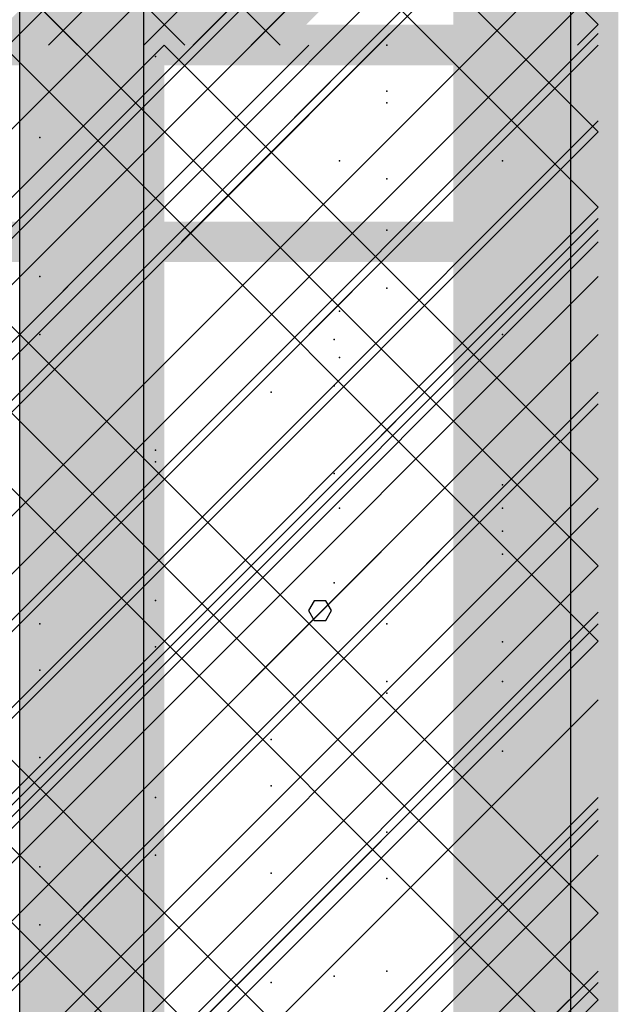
# Model space of a CAD drawing. Extents: x -2 to 113, y -136 to 16.
# Tile 264 of 541: x 52.72 to 54.25, y -35.58 to -33.07. Entities that reach past the tile are written whole.
import ezdxf

# ---------------------------------------------------------------- set-up
doc = ezdxf.new("R2010")
doc.units = 0
doc.header["$MEASUREMENT"] = 0
doc.linetypes.add('SOLID', pattern=[0])
doc.layers.get('0').update_dxf_attribs({"linetype": 'SOLID'})
for name, color, linetype in [('1', 7, 'SOLID'), ('10', 7, 'SOLID'), ('11', 7, 'SOLID'), ('12', 7, 'SOLID'), ('13', 7, 'SOLID'), ('14', 7, 'SOLID'), ('15', 7, 'SOLID'), ('16', 7, 'SOLID'), ('17', 7, 'SOLID'), ('18', 7, 'SOLID'), ('19', 7, 'SOLID'), ('2', 7, 'SOLID'), ('20', 7, 'SOLID'), ('21', 7, 'SOLID'), ('22', 7, 'SOLID'), ('23', 7, 'SOLID'), ('24', 7, 'SOLID'), ('25', 7, 'SOLID'), ('26', 7, 'SOLID'), ('27', 7, 'SOLID'), ('28', 7, 'SOLID'), ('29', 7, 'SOLID'), ('3', 7, 'SOLID'), ('30', 7, 'SOLID'), ('31', 7, 'SOLID'), ('32', 7, 'SOLID'), ('33', 7, 'SOLID'), ('34', 7, 'SOLID'), ('35', 7, 'SOLID'), ('36', 7, 'SOLID'), ('37', 7, 'SOLID'), ('38', 7, 'SOLID'), ('39', 7, 'SOLID'), ('4', 7, 'SOLID'), ('40', 7, 'SOLID'), ('41', 7, 'SOLID'), ('42', 7, 'SOLID'), ('43', 7, 'SOLID'), ('44', 7, 'SOLID'), ('45', 7, 'SOLID'), ('46', 7, 'SOLID'), ('47', 7, 'SOLID'), ('48', 7, 'SOLID'), ('49', 7, 'SOLID'), ('5', 7, 'SOLID'), ('50', 7, 'SOLID'), ('51', 7, 'SOLID'), ('52', 7, 'SOLID'), ('53', 7, 'SOLID'), ('54', 7, 'SOLID'), ('55', 7, 'SOLID'), ('56', 7, 'SOLID'), ('57', 7, 'SOLID'), ('58', 7, 'SOLID'), ('59', 7, 'SOLID'), ('6', 7, 'SOLID'), ('60', 7, 'SOLID'), ('61', 7, 'SOLID'), ('62', 7, 'SOLID'), ('63', 7, 'SOLID'), ('64', 7, 'SOLID'), ('65', 7, 'SOLID'), ('66', 7, 'SOLID'), ('67', 7, 'SOLID'), ('68', 7, 'SOLID'), ('7', 7, 'SOLID'), ('8', 7, 'SOLID'), ('9', 7, 'SOLID')]:
    doc.layers.add(name, color=color, linetype=linetype)

msp = doc.modelspace()

# ---------------------------------------------------------------- linework, layer by layer
at = {"color": 7, "linetype": 'SOLID', "const_width": 0.1029}
msp.add_lwpolyline([(54.1942, -13.1385), (54.1942, -125.6385)], dxfattribs=at)
at = {"color": 7, "linetype": 'SOLID'}
msp.add_lwpolyline([(52.7237, -40.6385), (52.7237, -25.6385)], dxfattribs=at)
at = {"color": 7}
for p in [(53.6575, -33.1385), (53.5236, -33.8872), (53.9516, -34.315), (52.7751, -34.6091), (53.3634, -34.9032), (53.6575, -35.4915)]:
    msp.add_point(p, dxfattribs=at)
at = {"layer": '1', "color": 7, "linetype": 'SOLID', "const_width": 0.1029}
for points in [[(54.1942, -13.1385), (54.1942, -125.6385)], [(49.7825, -33.1385), (54.1942, -33.1385)]]:
    msp.add_lwpolyline(points, dxfattribs=at)
at = {"layer": '1', "color": 7, "linetype": 'SOLID'}
for points in [[(53.1648, -33.1385), (54.1942, -32.1091)], [(49.7825, -37.5503), (54.1942, -33.1385)], [(49.7825, -39.0209), (54.1942, -34.6091)]]:
    msp.add_lwpolyline(points, dxfattribs=at)
at = {"layer": '1', "color": 7}
for p in [(53.537, -33.4326), (53.9516, -33.8738), (53.0692, -34.1679), (53.6575, -34.7562), (53.5236, -35.5048)]:
    msp.add_point(p, dxfattribs=at)
at = {"layer": '10', "color": 7, "linetype": 'SOLID', "const_width": 0.1029}
for points in [[(54.1942, -13.1385), (54.1942, -125.6385)], [(49.7825, -33.1385), (54.1942, -33.1385)]]:
    msp.add_lwpolyline(points, dxfattribs=at)
at = {"layer": '10', "color": 7, "linetype": 'SOLID'}
for points in [[(49.7825, -37.5503), (54.1942, -33.1385)], [(49.7825, -39.0209), (54.1942, -34.6091)]]:
    msp.add_lwpolyline(points, dxfattribs=at)
at = {"layer": '10', "color": 7}
for p in [(53.537, -33.4326), (53.9516, -33.8738), (53.0692, -34.1679), (53.6575, -34.7562), (53.5236, -35.5048)]:
    msp.add_point(p, dxfattribs=at)
for points in [[(53.3119, -32.9915), (53.0766, -32.9915), (53.3119, -33.1385), (52.9295, -33.1385)], [(53.5472, -32.9915), (53.3119, -32.9915), (53.4001, -33.1385), (53.3119, -33.1385)], [(54.106, -33.1385), (54.1942, -33.1385), (54.106, -33.1385), (54.1942, -33.0503)]]:
    msp.add_solid(points, dxfattribs=at)
at = {"layer": '11', "color": 7, "linetype": 'SOLID', "const_width": 0.1029}
msp.add_lwpolyline([(54.1942, -13.1385), (54.1942, -125.6385)], dxfattribs=at)
at = {"layer": '11', "color": 7, "linetype": 'SOLID'}
for points in [[(53.0392, -45.6385), (53.0392, -25.6385)], [(54.1248, -45.6385), (54.1248, -25.6385)], [(53.5163, -34.5755), (53.5018, -34.5506), (53.4728, -34.5506), (53.4584, -34.5755), (53.4728, -34.601), (53.5018, -34.601), (53.5163, -34.5755)]]:
    msp.add_lwpolyline(points, dxfattribs=at)
at = {"layer": '12', "color": 7, "linetype": 'SOLID', "const_width": 0.1029}
msp.add_lwpolyline([(54.1942, -13.1385), (54.1942, -125.6385)], dxfattribs=at)
at = {"layer": '12', "color": 7, "linetype": 'SOLID'}
for points in [[(49.7825, -36.0503), (54.1942, -31.6385)], [(49.7825, -37.5209), (54.1942, -33.1091)], [(49.7825, -38.9915), (54.1942, -34.5797)]]:
    msp.add_lwpolyline(points, dxfattribs=at)
at = {"layer": '12', "color": 7}
for p in [(53.6575, -33.2562), (53.5236, -34.0048), (53.9516, -34.4326), (52.7751, -34.7267), (53.3634, -35.0209)]:
    msp.add_point(p, dxfattribs=at)
at = {"layer": '13', "color": 7, "linetype": 'SOLID', "const_width": 0.1029}
msp.add_lwpolyline([(54.1942, -13.1385), (54.1942, -125.6385)], dxfattribs=at)
at = {"layer": '13', "color": 7, "linetype": 'SOLID'}
for points in [[(53.0392, -45.6385), (53.0392, -25.6385)], [(54.1248, -45.6385), (54.1248, -25.6385)], [(53.5163, -34.5755), (53.5018, -34.5506), (53.4728, -34.5506), (53.4584, -34.5755), (53.4728, -34.601), (53.5018, -34.601), (53.5163, -34.5755)]]:
    msp.add_lwpolyline(points, dxfattribs=at)
at = {"layer": '14', "color": 7, "linetype": 'SOLID', "const_width": 0.1029}
msp.add_lwpolyline([(54.1942, -13.1385), (54.1942, -125.6385)], dxfattribs=at)
at = {"layer": '14', "color": 7, "linetype": 'SOLID'}
msp.add_lwpolyline([(52.7237, -44.1385), (52.7237, -29.6385)], dxfattribs=at)
at = {"layer": '14', "color": 7}
for p in [(53.6575, -33.6091), (53.0692, -34.1973), (53.6575, -34.7856), (52.7751, -35.3738)]:
    msp.add_point(p, dxfattribs=at)
at = {"layer": '15', "color": 7, "linetype": 'SOLID', "const_width": 0.1029}
msp.add_lwpolyline([(54.1942, -13.1385), (54.1942, -125.6385)], dxfattribs=at)
at = {"layer": '15', "color": 7, "linetype": 'SOLID'}
for points in [[(53.0392, -45.6385), (53.0392, -25.6385)], [(54.1248, -45.6385), (54.1248, -25.6385)], [(53.5163, -34.5755), (53.5018, -34.5506), (53.4728, -34.5506), (53.4584, -34.5755), (53.4728, -34.601), (53.5018, -34.601), (53.5163, -34.5755)]]:
    msp.add_lwpolyline(points, dxfattribs=at)
at = {"layer": '16', "color": 7, "linetype": 'SOLID', "const_width": 0.1029}
msp.add_lwpolyline([(54.1942, -13.1385), (54.1942, -125.6385)], dxfattribs=at)
at = {"layer": '16', "color": 7, "linetype": 'SOLID'}
for points in [[(49.7825, -36.9915), (54.1942, -32.5797)], [(50.606, -37.6385), (54.1942, -34.0503)], [(52.0766, -37.6385), (54.1942, -35.5209)]]:
    msp.add_lwpolyline(points, dxfattribs=at)
at = {"layer": '16', "color": 7}
for p in [(53.6575, -33.6091), (53.0692, -34.1973), (53.6575, -34.7856), (52.7751, -35.3738)]:
    msp.add_point(p, dxfattribs=at)
at = {"layer": '17', "color": 7, "linetype": 'SOLID', "const_width": 0.1029}
msp.add_lwpolyline([(54.1942, -13.1385), (54.1942, -125.6385)], dxfattribs=at)
at = {"layer": '17', "color": 7, "linetype": 'SOLID'}
for points in [[(53.0392, -45.6385), (53.0392, -25.6385)], [(54.1248, -45.6385), (54.1248, -25.6385)], [(53.5163, -34.5755), (53.5018, -34.5506), (53.4728, -34.5506), (53.4584, -34.5755), (53.4728, -34.601), (53.5018, -34.601), (53.5163, -34.5755)]]:
    msp.add_lwpolyline(points, dxfattribs=at)
at = {"layer": '18', "color": 7, "linetype": 'SOLID', "const_width": 0.1029}
for points in [[(54.1942, -13.1385), (54.1942, -125.6385)], [(49.7825, -33.1385), (54.1942, -33.1385)]]:
    msp.add_lwpolyline(points, dxfattribs=at)
at = {"layer": '18', "color": 7, "linetype": 'SOLID'}
for points in [[(53.1648, -33.1385), (54.1942, -32.1091)], [(52.7237, -40.6385), (52.7237, -33.1385)]]:
    msp.add_lwpolyline(points, dxfattribs=at)
at = {"layer": '18', "color": 7}
for p in [(53.537, -33.4326), (53.9516, -33.8738), (53.0692, -34.1679), (53.6575, -34.7562), (53.5236, -35.5048)]:
    msp.add_point(p, dxfattribs=at)
at = {"layer": '19', "color": 7, "linetype": 'SOLID', "const_width": 0.1029}
msp.add_lwpolyline([(54.1942, -13.1385), (54.1942, -125.6385)], dxfattribs=at)
at = {"layer": '19', "color": 7, "linetype": 'SOLID'}
for points in [[(53.0392, -45.6385), (53.0392, -25.6385)], [(54.1248, -45.6385), (54.1248, -25.6385)], [(53.5163, -34.5755), (53.5018, -34.5506), (53.4728, -34.5506), (53.4584, -34.5755), (53.4728, -34.601), (53.5018, -34.601), (53.5163, -34.5755)]]:
    msp.add_lwpolyline(points, dxfattribs=at)
at = {"layer": '2', "color": 7, "linetype": 'SOLID', "const_width": 0.1029}
for points in [[(54.1942, -13.1385), (54.1942, -125.6385)], [(49.7825, -33.6385), (54.1942, -33.6385)]]:
    msp.add_lwpolyline(points, dxfattribs=at)
at = {"layer": '2', "color": 7, "linetype": 'SOLID'}
for points in [[(52.7237, -33.6385), (52.7237, -31.6385)], [(52.7237, -39.1385), (52.7237, -33.6385)]]:
    msp.add_lwpolyline(points, dxfattribs=at)
at = {"layer": '2', "color": 7}
for p in [(53.6575, -33.2562), (53.537, -33.9326), (53.9516, -34.3738), (53.0692, -34.6679), (53.6575, -35.2562)]:
    msp.add_point(p, dxfattribs=at)
at = {"layer": '20', "color": 7, "linetype": 'SOLID', "const_width": 0.1029}
msp.add_lwpolyline([(54.1942, -13.1385), (54.1942, -125.6385)], dxfattribs=at)
at = {"layer": '20', "color": 7, "linetype": 'SOLID'}
msp.add_lwpolyline([(52.7237, -39.6385), (52.7237, -27.6385)], dxfattribs=at)
at = {"layer": '20', "color": 7}
for p in [(52.7751, -33.3738), (53.537, -33.815), (53.9516, -34.2562), (53.0692, -34.5503), (53.6575, -35.1385)]:
    msp.add_point(p, dxfattribs=at)
at = {"layer": '21', "color": 7, "linetype": 'SOLID', "const_width": 0.1029}
msp.add_lwpolyline([(54.1942, -13.1385), (54.1942, -125.6385)], dxfattribs=at)
at = {"layer": '21', "color": 7, "linetype": 'SOLID'}
for points in [[(53.0392, -45.6385), (53.0392, -25.6385)], [(54.1248, -45.6385), (54.1248, -25.6385)], [(53.5163, -34.5755), (53.5018, -34.5506), (53.4728, -34.5506), (53.4584, -34.5755), (53.4728, -34.601), (53.5018, -34.601), (53.5163, -34.5755)]]:
    msp.add_lwpolyline(points, dxfattribs=at)
at = {"layer": '22', "color": 7, "linetype": 'SOLID', "const_width": 0.1029}
msp.add_lwpolyline([(54.1942, -13.1385), (54.1942, -125.6385)], dxfattribs=at)
at = {"layer": '22', "color": 7, "linetype": 'SOLID'}
msp.add_lwpolyline([(52.7237, -45.6385), (52.7237, -30.6385)], dxfattribs=at)
at = {"layer": '22', "color": 7}
for p in [(53.9516, -33.4326), (52.7751, -33.7267), (53.3634, -34.0209), (53.6575, -34.6091), (53.0692, -35.1973)]:
    msp.add_point(p, dxfattribs=at)
at = {"layer": '23', "color": 7, "linetype": 'SOLID', "const_width": 0.1029}
msp.add_lwpolyline([(54.1942, -13.1385), (54.1942, -125.6385)], dxfattribs=at)
at = {"layer": '23', "color": 7, "linetype": 'SOLID'}
for points in [[(53.0392, -45.6385), (53.0392, -25.6385)], [(54.1248, -45.6385), (54.1248, -25.6385)], [(53.5163, -34.5755), (53.5018, -34.5506), (53.4728, -34.5506), (53.4584, -34.5755), (53.4728, -34.601), (53.5018, -34.601), (53.5163, -34.5755)]]:
    msp.add_lwpolyline(points, dxfattribs=at)
at = {"layer": '24', "color": 7, "linetype": 'SOLID', "const_width": 0.1029}
msp.add_lwpolyline([(54.1942, -13.1385), (54.1942, -125.6385)], dxfattribs=at)
at = {"layer": '24', "color": 7}
for points in [[(52.7237, -60.6385), (53.0913, -60.6385), (52.7237, -30.6385), (53.0913, -30.6385)], [(53.8266, -60.6385), (54.1942, -60.6385), (53.8266, -30.6385), (54.1942, -30.6385)]]:
    msp.add_solid(points, dxfattribs=at)
at = {"layer": '25', "color": 7, "linetype": 'SOLID', "const_width": 0.1029}
msp.add_lwpolyline([(54.1942, -13.1385), (54.1942, -125.6385)], dxfattribs=at)
at = {"layer": '25', "color": 7, "linetype": 'SOLID'}
for points in [[(53.0392, -45.6385), (53.0392, -25.6385)], [(54.1248, -45.6385), (54.1248, -25.6385)], [(53.5163, -34.5755), (53.5018, -34.5506), (53.4728, -34.5506), (53.4584, -34.5755), (53.4728, -34.601), (53.5018, -34.601), (53.5163, -34.5755)]]:
    msp.add_lwpolyline(points, dxfattribs=at)
at = {"layer": '26', "color": 7, "linetype": 'SOLID', "const_width": 0.1029}
for points in [[(54.1942, -13.1385), (54.1942, -125.6385)], [(49.7825, -33.1385), (54.1942, -33.1385)]]:
    msp.add_lwpolyline(points, dxfattribs=at)
at = {"layer": '26', "color": 7, "linetype": 'SOLID'}
msp.add_lwpolyline([(52.7237, -33.1385), (52.7237, -31.6385)], dxfattribs=at)
at = {"layer": '26', "color": 7}
for points in [[(52.7237, -60.6385), (53.0913, -60.6385), (52.7237, -33.1385), (53.0913, -33.1385)], [(53.8266, -60.6385), (54.1942, -60.6385), (53.8266, -33.1385), (54.1942, -33.1385)]]:
    msp.add_solid(points, dxfattribs=at)
at = {"layer": '27', "color": 7, "linetype": 'SOLID', "const_width": 0.1029}
for points in [[(54.1942, -13.1385), (54.1942, -125.6385)], [(49.7825, -33.1385), (54.1942, -33.1385)]]:
    msp.add_lwpolyline(points, dxfattribs=at)
at = {"layer": '27', "color": 7, "linetype": 'SOLID'}
msp.add_lwpolyline([(52.7237, -55.6385), (52.7237, -33.1385)], dxfattribs=at)
at = {"layer": '27', "color": 7}
for p in [(53.537, -33.4326), (53.9516, -33.8738), (53.0692, -34.1679), (53.6575, -34.7562), (53.5236, -35.5048)]:
    msp.add_point(p, dxfattribs=at)
for points in [[(53.0766, -32.6973), (52.6354, -33.1385), (53.0766, -32.6973), (53.106, -33.1385)], [(53.0766, -32.6973), (53.106, -33.1385), (53.0766, -32.6973), (53.3119, -32.9326)], [(53.8119, -33.1385), (54.1942, -33.1385), (53.8119, -33.1385), (54.1942, -32.7562)]]:
    msp.add_solid(points, dxfattribs=at)
at = {"layer": '28', "color": 7, "linetype": 'SOLID', "const_width": 0.1029}
msp.add_lwpolyline([(54.1942, -13.1385), (54.1942, -125.6385)], dxfattribs=at)
at = {"layer": '28', "color": 7, "linetype": 'SOLID'}
msp.add_lwpolyline([(52.7237, -47.1385), (52.7237, -25.6385)], dxfattribs=at)
at = {"layer": '28', "color": 7}
for p in [(53.6575, -33.1385), (53.5236, -33.8872), (53.9516, -34.315), (52.7751, -34.6091), (53.3634, -34.9032), (53.6575, -35.4915)]:
    msp.add_point(p, dxfattribs=at)
at = {"layer": '29', "color": 7, "linetype": 'SOLID', "const_width": 0.1029}
for points in [[(54.1942, -13.1385), (54.1942, -125.6385)], [(49.7825, -33.1385), (54.1942, -33.1385)]]:
    msp.add_lwpolyline(points, dxfattribs=at)
at = {"layer": '29', "color": 7, "linetype": 'SOLID'}
for points in [[(52.7237, -33.1385), (52.7237, -25.6385)], [(51.6942, -35.6385), (54.1942, -33.1385)], [(53.1648, -35.6385), (54.1942, -34.6091)]]:
    msp.add_lwpolyline(points, dxfattribs=at)
at = {"layer": '29', "color": 7}
for p in [(53.6575, -33.1385), (53.537, -33.4326), (53.9516, -33.8738), (53.0692, -34.1679), (53.6575, -34.7562), (53.5236, -35.5048)]:
    msp.add_point(p, dxfattribs=at)
at = {"layer": '3', "color": 7, "linetype": 'SOLID', "const_width": 0.1029}
msp.add_lwpolyline([(54.1942, -13.1385), (54.1942, -125.6385)], dxfattribs=at)
at = {"layer": '3', "color": 7, "linetype": 'SOLID'}
for points in [[(53.0392, -45.6385), (53.0392, -25.6385)], [(54.1248, -45.6385), (54.1248, -25.6385)], [(53.5163, -34.5755), (53.5018, -34.5506), (53.4728, -34.5506), (53.4584, -34.5755), (53.4728, -34.601), (53.5018, -34.601), (53.5163, -34.5755)]]:
    msp.add_lwpolyline(points, dxfattribs=at)
at = {"layer": '30', "color": 7, "linetype": 'SOLID', "const_width": 0.1029}
for points in [[(54.1942, -13.1385), (54.1942, -125.6385)], [(49.7825, -33.1385), (54.1942, -33.1385)]]:
    msp.add_lwpolyline(points, dxfattribs=at)
at = {"layer": '30', "color": 7, "linetype": 'SOLID'}
for points in [[(53.1648, -33.1385), (54.1942, -32.1091)], [(50.9589, -35.6385), (53.4589, -33.1385)], [(51.6942, -35.6385), (54.1942, -33.1385)], [(52.7237, -35.6385), (52.7237, -33.1385)], [(52.4295, -35.6385), (54.1942, -33.8738)], [(53.1648, -35.6385), (54.1942, -34.6091)], [(53.9001, -35.6385), (54.1942, -35.3444)]]:
    msp.add_lwpolyline(points, dxfattribs=at)
at = {"layer": '31', "color": 7, "linetype": 'SOLID', "const_width": 0.1029}
msp.add_lwpolyline([(54.1942, -13.1385), (54.1942, -125.6385)], dxfattribs=at)
at = {"layer": '31', "color": 7, "linetype": 'SOLID'}
for points in [[(53.0392, -45.6385), (53.0392, -25.6385)], [(54.1248, -45.6385), (54.1248, -25.6385)], [(49.7825, -37.4032), (54.1942, -32.9915)], [(49.7825, -38.8738), (54.1942, -34.462)], [(53.5163, -34.5755), (53.5018, -34.5506), (53.4728, -34.5506), (53.4584, -34.5755), (53.4728, -34.601), (53.5018, -34.601), (53.5163, -34.5755)]]:
    msp.add_lwpolyline(points, dxfattribs=at)
at = {"layer": '31', "color": 7}
for p in [(53.6575, -33.1385), (53.5236, -33.8872), (53.9516, -34.315), (52.7751, -34.6091), (53.3634, -34.9032), (53.6575, -35.4915)]:
    msp.add_point(p, dxfattribs=at)
at = {"layer": '32', "color": 7, "linetype": 'SOLID', "const_width": 0.1029}
msp.add_lwpolyline([(54.1942, -13.1385), (54.1942, -125.6385)], dxfattribs=at)
at = {"layer": '32', "color": 7, "linetype": 'SOLID'}
for points in [[(49.7825, -37.4032), (54.1942, -32.9915)], [(49.7825, -38.8738), (54.1942, -34.462)]]:
    msp.add_lwpolyline(points, dxfattribs=at)
at = {"layer": '32', "color": 7}
for p in [(53.6575, -33.1385), (53.5236, -33.8872), (53.9516, -34.315), (52.7751, -34.6091), (53.3634, -34.9032), (53.6575, -35.4915)]:
    msp.add_point(p, dxfattribs=at)
at = {"layer": '33', "color": 7, "linetype": 'SOLID', "const_width": 0.1029}
msp.add_lwpolyline([(54.1942, -13.1385), (54.1942, -125.6385)], dxfattribs=at)
at = {"layer": '33', "color": 7, "linetype": 'SOLID'}
for points in [[(49.7825, -37.4032), (54.1942, -32.9915)], [(49.7825, -38.8738), (54.1942, -34.462)]]:
    msp.add_lwpolyline(points, dxfattribs=at)
at = {"layer": '33', "color": 7}
for p in [(53.6575, -33.1385), (53.5236, -33.8872), (53.9516, -34.315), (52.7751, -34.6091), (53.3634, -34.9032), (53.6575, -35.4915)]:
    msp.add_point(p, dxfattribs=at)
at = {"layer": '34', "color": 7, "linetype": 'SOLID', "const_width": 0.1029}
msp.add_lwpolyline([(54.1942, -13.1385), (54.1942, -125.6385)], dxfattribs=at)
at = {"layer": '34', "color": 7, "linetype": 'SOLID'}
for points in [[(49.7825, -37.4032), (54.1942, -32.9915)], [(49.7825, -38.8738), (54.1942, -34.462)]]:
    msp.add_lwpolyline(points, dxfattribs=at)
at = {"layer": '34', "color": 7}
for p in [(53.6575, -33.1385), (53.5236, -33.8872), (53.9516, -34.315), (52.7751, -34.6091), (53.3634, -34.9032), (53.6575, -35.4915)]:
    msp.add_point(p, dxfattribs=at)
at = {"layer": '35', "color": 7, "linetype": 'SOLID', "const_width": 0.1029}
msp.add_lwpolyline([(54.1942, -13.1385), (54.1942, -125.6385)], dxfattribs=at)
at = {"layer": '35', "color": 7, "linetype": 'SOLID'}
for points in [[(49.7825, -37.4032), (54.1942, -32.9915)], [(49.7825, -38.8738), (54.1942, -34.462)]]:
    msp.add_lwpolyline(points, dxfattribs=at)
at = {"layer": '35', "color": 7}
for p in [(53.6575, -33.1385), (53.5236, -33.8872), (53.9516, -34.315), (52.7751, -34.6091), (53.3634, -34.9032), (53.6575, -35.4915)]:
    msp.add_point(p, dxfattribs=at)
at = {"layer": '36', "color": 7, "linetype": 'SOLID', "const_width": 0.1029}
msp.add_lwpolyline([(54.1942, -13.1385), (54.1942, -125.6385)], dxfattribs=at)
at = {"layer": '36', "color": 7, "linetype": 'SOLID'}
for points in [[(49.7825, -37.4032), (54.1942, -32.9915)], [(49.7825, -38.8738), (54.1942, -34.462)]]:
    msp.add_lwpolyline(points, dxfattribs=at)
at = {"layer": '36', "color": 7}
for p in [(53.6575, -33.1385), (53.5236, -33.8872), (53.9516, -34.315), (52.7751, -34.6091), (53.3634, -34.9032), (53.6575, -35.4915)]:
    msp.add_point(p, dxfattribs=at)
at = {"layer": '37', "color": 7, "linetype": 'SOLID', "const_width": 0.1029}
msp.add_lwpolyline([(54.1942, -13.1385), (54.1942, -125.6385)], dxfattribs=at)
at = {"layer": '37', "color": 7, "linetype": 'SOLID'}
for points in [[(49.7825, -37.4032), (54.1942, -32.9915)], [(49.7825, -38.8738), (54.1942, -34.462)]]:
    msp.add_lwpolyline(points, dxfattribs=at)
at = {"layer": '37', "color": 7}
for p in [(53.6575, -33.1385), (53.5236, -33.8872), (53.9516, -34.315), (52.7751, -34.6091), (53.3634, -34.9032), (53.6575, -35.4915)]:
    msp.add_point(p, dxfattribs=at)
at = {"layer": '38', "color": 7, "linetype": 'SOLID', "const_width": 0.1029}
msp.add_lwpolyline([(54.1942, -13.1385), (54.1942, -125.6385)], dxfattribs=at)
at = {"layer": '39', "color": 7, "linetype": 'SOLID', "const_width": 0.1029}
msp.add_lwpolyline([(54.1942, -13.1385), (54.1942, -125.6385)], dxfattribs=at)
at = {"layer": '39', "color": 7, "linetype": 'SOLID'}
for points in [[(51.106, -35.6385), (54.1942, -32.5503)], [(52.5766, -35.6385), (54.1942, -34.0209)], [(54.0472, -35.6385), (54.1942, -35.4915)]]:
    msp.add_lwpolyline(points, dxfattribs=at)
at = {"layer": '39', "color": 7}
for p in [(53.6575, -33.2856), (52.7751, -33.8738), (53.537, -34.315), (53.9516, -34.7562), (53.0692, -35.0503)]:
    msp.add_point(p, dxfattribs=at)
at = {"layer": '4', "color": 7, "linetype": 'SOLID', "const_width": 0.1029}
for points in [[(54.1942, -13.1385), (54.1942, -125.6385)], [(49.7825, -33.6385), (54.1942, -33.6385)]]:
    msp.add_lwpolyline(points, dxfattribs=at)
at = {"layer": '4', "color": 7, "linetype": 'SOLID'}
for points in [[(53.1354, -33.6385), (54.1942, -32.5797)], [(52.1942, -35.6385), (54.1942, -33.6385)], [(53.6648, -35.6385), (54.1942, -35.1091)]]:
    msp.add_lwpolyline(points, dxfattribs=at)
at = {"layer": '4', "color": 7}
for p in [(53.6575, -33.6091), (53.537, -33.9326), (53.9516, -34.3738), (53.0692, -34.6679), (53.6575, -35.2562)]:
    msp.add_point(p, dxfattribs=at)
at = {"layer": '40', "color": 7, "linetype": 'SOLID', "const_width": 0.1029}
msp.add_lwpolyline([(54.1942, -13.1385), (54.1942, -125.6385)], dxfattribs=at)
at = {"layer": '40', "color": 7, "linetype": 'SOLID'}
msp.add_lwpolyline([(52.7237, -45.6385), (52.7237, -25.6385)], dxfattribs=at)
at = {"layer": '40', "color": 7}
for p in [(53.6575, -33.1385), (53.5236, -33.8872), (53.9516, -34.315), (52.7751, -34.6091), (53.3634, -34.9032), (53.6575, -35.4915)]:
    msp.add_point(p, dxfattribs=at)
at = {"layer": '41', "color": 7, "linetype": 'SOLID', "const_width": 0.1029}
msp.add_lwpolyline([(54.1942, -13.1385), (54.1942, -125.6385)], dxfattribs=at)
at = {"layer": '41', "color": 7, "linetype": 'SOLID'}
msp.add_lwpolyline([(52.7237, -45.6385), (52.7237, -30.6385)], dxfattribs=at)
at = {"layer": '41', "color": 7}
for p in [(53.9516, -33.4326), (52.7751, -33.7267), (53.3634, -34.0209), (53.6575, -34.6091), (53.0692, -35.1973)]:
    msp.add_point(p, dxfattribs=at)
at = {"layer": '42', "color": 7, "linetype": 'SOLID', "const_width": 0.1029}
msp.add_lwpolyline([(54.1942, -13.1385), (54.1942, -125.6385)], dxfattribs=at)
at = {"layer": '42', "color": 7, "linetype": 'SOLID'}
msp.add_lwpolyline([(52.7237, -45.6385), (52.7237, -25.6385)], dxfattribs=at)
at = {"layer": '42', "color": 7}
for p in [(53.6575, -33.1385), (53.5236, -33.8872), (53.9516, -34.315), (52.7751, -34.6091), (53.3634, -34.9032), (53.6575, -35.4915)]:
    msp.add_point(p, dxfattribs=at)
at = {"layer": '43', "color": 7, "linetype": 'SOLID', "const_width": 0.1029}
msp.add_lwpolyline([(54.1942, -13.1385), (54.1942, -125.6385)], dxfattribs=at)
at = {"layer": '43', "color": 7, "linetype": 'SOLID'}
for points in [[(49.7825, -37.4032), (54.1942, -32.9915)], [(49.7825, -38.8738), (54.1942, -34.462)]]:
    msp.add_lwpolyline(points, dxfattribs=at)
at = {"layer": '43', "color": 7}
for p in [(53.6575, -33.1385), (53.5236, -33.8872), (53.9516, -34.315), (52.7751, -34.6091), (53.3634, -34.9032), (53.6575, -35.4915)]:
    msp.add_point(p, dxfattribs=at)
at = {"layer": '44', "color": 7, "linetype": 'SOLID', "const_width": 0.1029}
msp.add_lwpolyline([(54.1942, -13.1385), (54.1942, -125.6385)], dxfattribs=at)
at = {"layer": '44', "color": 7, "linetype": 'SOLID'}
for points in [[(53.0392, -45.6385), (53.0392, -25.6385)], [(54.1248, -45.6385), (54.1248, -25.6385)], [(53.5163, -34.5755), (53.5018, -34.5506), (53.4728, -34.5506), (53.4584, -34.5755), (53.4728, -34.601), (53.5018, -34.601), (53.5163, -34.5755)]]:
    msp.add_lwpolyline(points, dxfattribs=at)
at = {"layer": '45', "color": 7, "linetype": 'SOLID', "const_width": 0.1029}
msp.add_lwpolyline([(54.1942, -13.1385), (54.1942, -125.6385)], dxfattribs=at)
at = {"layer": '45', "color": 7, "linetype": 'SOLID'}
for points in [[(49.7825, -36.5503), (54.1942, -32.1385)], [(49.7825, -38.0209), (54.1942, -33.6091)], [(49.7825, -39.4915), (54.1942, -35.0797)]]:
    msp.add_lwpolyline(points, dxfattribs=at)
at = {"layer": '45', "color": 7}
for p in [(53.0692, -33.1679), (53.6575, -33.7562), (53.5236, -34.5048), (53.9516, -34.9326), (52.7751, -35.2267), (53.3634, -35.5209)]:
    msp.add_point(p, dxfattribs=at)
at = {"layer": '46', "color": 7, "linetype": 'SOLID', "const_width": 0.1029}
msp.add_lwpolyline([(54.1942, -13.1385), (54.1942, -125.6385)], dxfattribs=at)
at = {"layer": '46', "color": 7, "linetype": 'SOLID'}
for points in [[(50.4166, -35.6385), (54.1942, -31.8609)], [(51.8872, -35.6385), (54.1942, -33.3315)], [(53.3578, -35.6385), (54.1942, -34.802)]]:
    msp.add_lwpolyline(points, dxfattribs=at)
at = {"layer": '46', "color": 7}
for p in [(53.6575, -33.4785), (53.5236, -34.2272), (53.9516, -34.655), (52.7751, -34.9491), (53.3634, -35.2432)]:
    msp.add_point(p, dxfattribs=at)
at = {"layer": '47', "color": 7, "linetype": 'SOLID', "const_width": 0.1029}
for points in [[(54.1942, -13.1385), (54.1942, -125.6385)], [(49.7825, -33.1385), (54.1942, -33.1385)]]:
    msp.add_lwpolyline(points, dxfattribs=at)
at = {"layer": '47', "color": 7, "linetype": 'SOLID'}
for points in [[(50.8856, -30.6385), (52.3281, -32.081), (53.3856, -33.1385)], [(52.7972, -33.1385), (54.1942, -31.7415)], [(53.9001, -33.1385), (54.1942, -32.8444)], [(50.5913, -35.6385), (53.0913, -33.1385)], [(50.8856, -33.1385), (52.3281, -34.581), (53.3856, -35.6385)], [(51.6942, -35.6385), (54.1942, -33.1385)], [(51.9884, -33.1385), (54.1942, -35.3444)], [(53.0913, -33.1385), (54.1942, -34.2415)], [(54.1942, -33.1385), (54.1942, -33.1385)], [(52.7972, -35.6385), (54.1942, -34.2415)], [(53.9001, -35.6385), (54.1942, -35.3444)]]:
    msp.add_lwpolyline(points, dxfattribs=at)
at = {"layer": '48', "color": 7, "linetype": 'SOLID', "const_width": 0.1029}
msp.add_lwpolyline([(54.1942, -13.1385), (54.1942, -125.6385)], dxfattribs=at)
at = {"layer": '48', "color": 7, "linetype": 'SOLID'}
for points in [[(50.6648, -35.6385), (54.1942, -32.1091)], [(52.1354, -35.6385), (54.1942, -33.5797)], [(53.606, -35.6385), (54.1942, -35.0503)]]:
    msp.add_lwpolyline(points, dxfattribs=at)
at = {"layer": '48', "color": 7}
for p in [(53.9516, -33.4326), (52.7751, -33.7267), (53.3634, -34.0209), (53.6575, -34.6091), (53.0692, -35.1973)]:
    msp.add_point(p, dxfattribs=at)
at = {"layer": '49', "color": 7, "linetype": 'SOLID', "const_width": 0.1029}
for points in [[(54.1942, -13.1385), (54.1942, -125.6385)], [(49.7825, -33.1385), (54.1942, -33.1385)]]:
    msp.add_lwpolyline(points, dxfattribs=at)
at = {"layer": '49', "color": 7, "linetype": 'SOLID'}
for points in [[(53.606, -33.1385), (54.1942, -32.5503)], [(49.7825, -37.5503), (54.1942, -33.1385)], [(49.7825, -39.0209), (54.1942, -34.6091)]]:
    msp.add_lwpolyline(points, dxfattribs=at)
at = {"layer": '49', "color": 7}
for p in [(53.537, -33.4326), (53.9516, -33.8738), (53.0692, -34.1679), (53.6575, -34.7562), (53.5236, -35.5048)]:
    msp.add_point(p, dxfattribs=at)
at = {"layer": '5', "color": 7, "linetype": 'SOLID', "const_width": 0.1029}
msp.add_lwpolyline([(54.1942, -13.1385), (54.1942, -125.6385)], dxfattribs=at)
at = {"layer": '5', "color": 7, "linetype": 'SOLID'}
for points in [[(53.0392, -45.6385), (53.0392, -25.6385)], [(54.1248, -45.6385), (54.1248, -25.6385)], [(53.5163, -34.5755), (53.5018, -34.5506), (53.4728, -34.5506), (53.4584, -34.5755), (53.4728, -34.601), (53.5018, -34.601), (53.5163, -34.5755)]]:
    msp.add_lwpolyline(points, dxfattribs=at)
at = {"layer": '50', "color": 7, "linetype": 'SOLID', "const_width": 0.1029}
msp.add_lwpolyline([(54.1942, -13.1385), (54.1942, -125.6385)], dxfattribs=at)
at = {"layer": '50', "color": 7, "linetype": 'SOLID'}
for points in [[(49.7825, -36.0503), (54.1942, -31.6385)], [(49.7825, -37.5209), (54.1942, -33.1091)], [(49.7825, -38.9915), (54.1942, -34.5797)]]:
    msp.add_lwpolyline(points, dxfattribs=at)
at = {"layer": '50', "color": 7}
for p in [(53.6575, -33.2562), (53.5236, -34.0048), (53.9516, -34.4326), (52.7751, -34.7267), (53.3634, -35.0209)]:
    msp.add_point(p, dxfattribs=at)
at = {"layer": '51', "color": 7, "linetype": 'SOLID', "const_width": 0.1029}
msp.add_lwpolyline([(54.1942, -13.1385), (54.1942, -125.6385)], dxfattribs=at)
at = {"layer": '51', "color": 7, "linetype": 'SOLID'}
for points in [[(52.7237, -45.6385), (52.7237, -25.6385)], [(49.7825, -36.6679), (54.1942, -32.2562)], [(49.7825, -37.4032), (54.1942, -32.9915)], [(49.7825, -38.1385), (54.1942, -33.7267)], [(49.7825, -38.8738), (54.1942, -34.462)], [(49.7825, -39.6091), (54.1942, -35.1973)]]:
    msp.add_lwpolyline(points, dxfattribs=at)
at = {"layer": '52', "color": 7, "linetype": 'SOLID', "const_width": 0.1029}
for points in [[(54.1942, -13.1385), (54.1942, -125.6385)], [(49.7825, -33.1385), (54.1942, -33.1385)]]:
    msp.add_lwpolyline(points, dxfattribs=at)
at = {"layer": '52', "color": 7, "linetype": 'SOLID'}
msp.add_lwpolyline([(52.7237, -50.6385), (52.7237, -33.1385)], dxfattribs=at)
at = {"layer": '52', "color": 7}
for p in [(53.537, -33.4326), (53.9516, -33.8738), (53.0692, -34.1679), (53.6575, -34.7562), (53.5236, -35.5048)]:
    msp.add_point(p, dxfattribs=at)
at = {"layer": '53', "color": 7, "linetype": 'SOLID', "const_width": 0.1029}
msp.add_lwpolyline([(54.1942, -13.1385), (54.1942, -125.6385)], dxfattribs=at)
at = {"layer": '53', "color": 7, "linetype": 'SOLID'}
msp.add_lwpolyline([(52.7237, -45.6385), (52.7237, -25.6385)], dxfattribs=at)
at = {"layer": '53', "color": 7}
for p in [(53.6575, -33.1385), (53.5236, -33.8872), (53.9516, -34.315), (52.7751, -34.6091), (53.3634, -34.9032), (53.6575, -35.4915)]:
    msp.add_point(p, dxfattribs=at)
at = {"layer": '54', "color": 7, "linetype": 'SOLID', "const_width": 0.1029}
for points in [[(54.1942, -13.1385), (54.1942, -125.6385)], [(49.7825, -33.1385), (54.1942, -33.1385)]]:
    msp.add_lwpolyline(points, dxfattribs=at)
at = {"layer": '54', "color": 7, "linetype": 'SOLID'}
for points in [[(49.7825, -28.9473), (53.9737, -33.1385)], [(49.7825, -30.0503), (52.8707, -33.1385)], [(53.3119, -33.1385), (54.1942, -32.2562)], [(49.7825, -36.815), (53.4589, -33.1385)], [(49.7825, -37.5503), (54.1942, -33.1385)], [(52.7237, -74.6385), (52.7237, -33.1385)], [(49.7825, -38.2856), (54.1942, -33.8738)], [(49.7825, -39.0209), (54.1942, -34.6091)], [(49.7825, -39.7562), (54.1942, -35.3444)]]:
    msp.add_lwpolyline(points, dxfattribs=at)
at = {"layer": '55', "color": 7, "linetype": 'SOLID', "const_width": 0.1029}
msp.add_lwpolyline([(54.1942, -13.1385), (54.1942, -125.6385)], dxfattribs=at)
at = {"layer": '55', "color": 7, "linetype": 'SOLID'}
for points in [[(53.0392, -45.6385), (53.0392, -25.6385)], [(54.1248, -45.6385), (54.1248, -25.6385)], [(53.5163, -34.5755), (53.5018, -34.5506), (53.4728, -34.5506), (53.4584, -34.5755), (53.4728, -34.601), (53.5018, -34.601), (53.5163, -34.5755)]]:
    msp.add_lwpolyline(points, dxfattribs=at)
at = {"layer": '56', "color": 7, "linetype": 'SOLID', "const_width": 0.1029}
msp.add_lwpolyline([(54.1942, -13.1385), (54.1942, -125.6385)], dxfattribs=at)
at = {"layer": '56', "color": 7, "linetype": 'SOLID'}
msp.add_lwpolyline([(52.7237, -35.6385), (52.7237, -30.6385)], dxfattribs=at)
at = {"layer": '56', "color": 7}
for p in [(53.9516, -33.4326), (52.7751, -33.7267), (53.3634, -34.0209), (53.6575, -34.6091), (53.0692, -35.1973)]:
    msp.add_point(p, dxfattribs=at)
at = {"layer": '57', "color": 7, "linetype": 'SOLID', "const_width": 0.1029}
for points in [[(54.1942, -13.1385), (54.1942, -125.6385)], [(49.7825, -33.1385), (54.1942, -33.1385)]]:
    msp.add_lwpolyline(points, dxfattribs=at)
at = {"layer": '57', "color": 7, "linetype": 'SOLID'}
msp.add_lwpolyline([(52.7237, -35.6385), (52.7237, -33.1385)], dxfattribs=at)
at = {"layer": '57', "color": 7}
for p in [(53.537, -33.4326), (53.9516, -33.8738), (53.0692, -34.1679), (53.6575, -34.7562), (53.5236, -35.5048)]:
    msp.add_point(p, dxfattribs=at)
for points in [[(52.7237, -33.1385), (53.0913, -33.1385), (52.7237, -25.6385), (53.0913, -25.6385)], [(53.8266, -33.1385), (54.1942, -33.1385), (53.8266, -25.6385), (54.1942, -25.6385)]]:
    msp.add_solid(points, dxfattribs=at)
at = {"layer": '58', "color": 7, "linetype": 'SOLID', "const_width": 0.1029}
msp.add_lwpolyline([(54.1942, -13.1385), (54.1942, -125.6385)], dxfattribs=at)
at = {"layer": '58', "color": 7, "linetype": 'SOLID'}
for points in [[(53.0392, -45.6385), (53.0392, -25.6385)], [(54.1248, -45.6385), (54.1248, -25.6385)], [(53.5163, -34.5755), (53.5018, -34.5506), (53.4728, -34.5506), (53.4584, -34.5755), (53.4728, -34.601), (53.5018, -34.601), (53.5163, -34.5755)]]:
    msp.add_lwpolyline(points, dxfattribs=at)
at = {"layer": '59', "color": 7, "linetype": 'SOLID', "const_width": 0.1029}
for points in [[(54.1942, -13.1385), (54.1942, -125.6385)], [(49.7825, -33.1385), (54.1942, -33.1385)]]:
    msp.add_lwpolyline(points, dxfattribs=at)
at = {"layer": '59', "color": 7, "linetype": 'SOLID'}
for points in [[(53.1648, -33.1385), (54.1942, -32.1091)], [(49.7825, -37.5503), (54.1942, -33.1385)], [(49.7825, -39.0209), (54.1942, -34.6091)]]:
    msp.add_lwpolyline(points, dxfattribs=at)
at = {"layer": '59', "color": 7}
for p in [(53.537, -33.4326), (53.9516, -33.8738), (53.0692, -34.1679), (53.6575, -34.7562), (53.5236, -35.5048)]:
    msp.add_point(p, dxfattribs=at)
at = {"layer": '6', "color": 7, "linetype": 'SOLID', "const_width": 0.1029}
for points in [[(54.1942, -13.1385), (54.1942, -125.6385)], [(49.7825, -33.1385), (54.1942, -33.1385)]]:
    msp.add_lwpolyline(points, dxfattribs=at)
at = {"layer": '6', "color": 7, "linetype": 'SOLID'}
for points in [[(49.7825, -28.6744), (54.1942, -33.0862)], [(49.7825, -29.7773), (53.1437, -33.1385)], [(53.0389, -33.1385), (54.1942, -31.9832)], [(54.1419, -33.1385), (54.1942, -33.0862)], [(49.7825, -37.5503), (54.1942, -33.1385)], [(49.7825, -39.0209), (54.1942, -34.6091)]]:
    msp.add_lwpolyline(points, dxfattribs=at)
at = {"layer": '6', "color": 7}
for p in [(53.537, -33.4326), (53.9516, -33.8738), (53.0692, -34.1679), (53.6575, -34.7562), (53.5236, -35.5048)]:
    msp.add_point(p, dxfattribs=at)
at = {"layer": '60', "color": 7, "linetype": 'SOLID', "const_width": 0.1029}
msp.add_lwpolyline([(54.1942, -13.1385), (54.1942, -125.6385)], dxfattribs=at)
at = {"layer": '60', "color": 7, "linetype": 'SOLID'}
for points in [[(53.0392, -45.6385), (53.0392, -25.6385)], [(54.1248, -45.6385), (54.1248, -25.6385)], [(53.5163, -34.5755), (53.5018, -34.5506), (53.4728, -34.5506), (53.4584, -34.5755), (53.4728, -34.601), (53.5018, -34.601), (53.5163, -34.5755)]]:
    msp.add_lwpolyline(points, dxfattribs=at)
at = {"layer": '61', "color": 7, "linetype": 'SOLID', "const_width": 0.1029}
for points in [[(54.1942, -13.1385), (54.1942, -125.6385)], [(49.7825, -33.1385), (54.1942, -33.1385)]]:
    msp.add_lwpolyline(points, dxfattribs=at)
at = {"layer": '61', "color": 7, "linetype": 'SOLID'}
for points in [[(53.1648, -33.1385), (54.1942, -32.1091)], [(52.7237, -35.6385), (52.7237, -33.1385)]]:
    msp.add_lwpolyline(points, dxfattribs=at)
at = {"layer": '61', "color": 7}
for p in [(53.537, -33.4326), (53.9516, -33.8738), (53.0692, -34.1679), (53.6575, -34.7562), (53.5236, -35.5048)]:
    msp.add_point(p, dxfattribs=at)
at = {"layer": '62', "color": 7, "linetype": 'SOLID', "const_width": 0.1029}
msp.add_lwpolyline([(54.1942, -13.1385), (54.1942, -125.6385)], dxfattribs=at)
at = {"layer": '62', "color": 7, "linetype": 'SOLID'}
for points in [[(53.0392, -45.6385), (53.0392, -25.6385)], [(54.1248, -45.6385), (54.1248, -25.6385)], [(53.5163, -34.5755), (53.5018, -34.5506), (53.4728, -34.5506), (53.4584, -34.5755), (53.4728, -34.601), (53.5018, -34.601), (53.5163, -34.5755)]]:
    msp.add_lwpolyline(points, dxfattribs=at)
at = {"layer": '63', "color": 7, "linetype": 'SOLID', "const_width": 0.1029}
msp.add_lwpolyline([(54.1942, -13.1385), (54.1942, -125.6385)], dxfattribs=at)
at = {"layer": '63', "color": 7, "linetype": 'SOLID'}
for points in [[(52.7237, -40.6385), (52.7237, -30.6385)], [(49.7825, -36.5209), (54.1942, -32.1091)], [(49.7825, -37.2562), (54.1942, -32.8444)], [(49.7825, -37.9915), (54.1942, -33.5797)], [(49.7825, -38.7267), (54.1942, -34.315)], [(49.7825, -39.462), (54.1942, -35.0503)]]:
    msp.add_lwpolyline(points, dxfattribs=at)
at = {"layer": '64', "color": 7, "linetype": 'SOLID', "const_width": 0.1029}
msp.add_lwpolyline([(54.1942, -13.1385), (54.1942, -125.6385)], dxfattribs=at)
at = {"layer": '64', "color": 7, "linetype": 'SOLID'}
for points in [[(53.0392, -45.6385), (53.0392, -25.6385)], [(54.1248, -45.6385), (54.1248, -25.6385)], [(53.5163, -34.5755), (53.5018, -34.5506), (53.4728, -34.5506), (53.4584, -34.5755), (53.4728, -34.601), (53.5018, -34.601), (53.5163, -34.5755)]]:
    msp.add_lwpolyline(points, dxfattribs=at)
at = {"layer": '65', "color": 7, "linetype": 'SOLID', "const_width": 0.1029}
msp.add_lwpolyline([(54.1942, -13.1385), (54.1942, -125.6385)], dxfattribs=at)
at = {"layer": '65', "color": 7, "linetype": 'SOLID'}
for points in [[(49.7825, -28.9473), (54.1942, -33.3591)], [(49.7825, -30.0503), (54.1942, -34.462)], [(49.7825, -31.1532), (54.1942, -35.565)], [(49.7825, -32.2562), (54.1942, -36.6679)], [(49.7825, -36.6679), (54.1942, -32.2562)], [(49.7825, -37.7709), (54.1942, -33.3591)], [(49.7825, -38.8738), (54.1942, -34.462)], [(50.6207, -39.1385), (54.1942, -35.565)]]:
    msp.add_lwpolyline(points, dxfattribs=at)
at = {"layer": '66', "color": 7, "linetype": 'SOLID', "const_width": 0.1029}
msp.add_lwpolyline([(54.1942, -13.1385), (54.1942, -125.6385)], dxfattribs=at)
at = {"layer": '66', "color": 7, "linetype": 'SOLID'}
for points in [[(53.0392, -45.6385), (53.0392, -25.6385)], [(54.1248, -45.6385), (54.1248, -25.6385)], [(53.5163, -34.5755), (53.5018, -34.5506), (53.4728, -34.5506), (53.4584, -34.5755), (53.4728, -34.601), (53.5018, -34.601), (53.5163, -34.5755)]]:
    msp.add_lwpolyline(points, dxfattribs=at)
at = {"layer": '67', "color": 7, "linetype": 'SOLID', "const_width": 0.1029}
msp.add_lwpolyline([(54.1942, -13.1385), (54.1942, -125.6385)], dxfattribs=at)
at = {"layer": '67', "color": 7, "linetype": 'SOLID'}
for points in [[(49.7825, -29.1385), (54.1942, -33.5503)], [(49.7825, -30.2415), (54.1942, -34.6532)], [(49.7825, -31.3444), (54.1942, -35.7562)], [(49.7825, -32.4473), (54.1942, -36.8591)], [(49.7825, -36.8591), (54.1942, -32.4473)], [(49.7825, -37.962), (54.1942, -33.5503)], [(49.7825, -39.065), (54.1942, -34.6532)]]:
    msp.add_lwpolyline(points, dxfattribs=at)
at = {"layer": '68', "color": 7, "linetype": 'SOLID', "const_width": 0.1029}
msp.add_lwpolyline([(54.1942, -13.1385), (54.1942, -125.6385)], dxfattribs=at)
at = {"layer": '68', "color": 7, "linetype": 'SOLID'}
for points in [[(53.0392, -45.6385), (53.0392, -25.6385)], [(54.1248, -45.6385), (54.1248, -25.6385)], [(53.5163, -34.5755), (53.5018, -34.5506), (53.4728, -34.5506), (53.4584, -34.5755), (53.4728, -34.601), (53.5018, -34.601), (53.5163, -34.5755)]]:
    msp.add_lwpolyline(points, dxfattribs=at)
at = {"layer": '7', "color": 7, "linetype": 'SOLID', "const_width": 0.1029}
msp.add_lwpolyline([(54.1942, -13.1385), (54.1942, -125.6385)], dxfattribs=at)
at = {"layer": '7', "color": 7, "linetype": 'SOLID'}
msp.add_lwpolyline([(52.7237, -45.6385), (52.7237, -25.6385)], dxfattribs=at)
at = {"layer": '7', "color": 7}
for p in [(53.6575, -33.1385), (53.5236, -33.8872), (53.9516, -34.315), (52.7751, -34.6091), (53.3634, -34.9032), (53.6575, -35.4915)]:
    msp.add_point(p, dxfattribs=at)
at = {"layer": '8', "color": 7, "linetype": 'SOLID', "const_width": 0.1029}
msp.add_lwpolyline([(54.1942, -13.1385), (54.1942, -125.6385)], dxfattribs=at)
at = {"layer": '8', "color": 7, "linetype": 'SOLID'}
for points in [[(50.106, -36.6385), (54.1942, -32.5503)], [(51.5766, -36.6385), (54.1942, -34.0209)], [(53.0472, -36.6385), (54.1942, -35.4915)]]:
    msp.add_lwpolyline(points, dxfattribs=at)
at = {"layer": '8', "color": 7}
for p in [(53.6575, -33.2856), (52.7751, -33.8738), (53.537, -34.315), (53.9516, -34.7562), (53.0692, -35.0503)]:
    msp.add_point(p, dxfattribs=at)
at = {"layer": '9', "color": 7, "linetype": 'SOLID', "const_width": 0.1029}
msp.add_lwpolyline([(54.1942, -13.1385), (54.1942, -125.6385)], dxfattribs=at)
at = {"layer": '9', "color": 7, "linetype": 'SOLID'}
for points in [[(53.0392, -45.6385), (53.0392, -25.6385)], [(54.1248, -45.6385), (54.1248, -25.6385)], [(53.5163, -34.5755), (53.5018, -34.5506), (53.4728, -34.5506), (53.4584, -34.5755), (53.4728, -34.601), (53.5018, -34.601), (53.5163, -34.5755)]]:
    msp.add_lwpolyline(points, dxfattribs=at)

doc.saveas('drawing.dxf')
